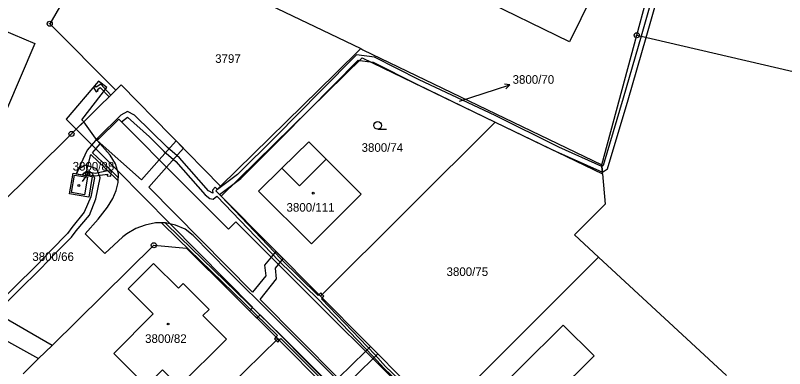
# Model space of a CAD drawing. Extents: x -644096 to -634268, y -1141430 to -1133463.
# Drawn here: x -641055 to -640903, y -1137508.2 to -1137438.3 of the extents above; entities that cross this region are included whole.
import ezdxf

# ---------------------------------------------------------------- set-up
doc = ezdxf.new("R2010")
doc.units = 0
for name, color, linetype in [('_CIVIL_CONSTRUCTION', 7, 'Continuous'), ('B_Hranice _3D', 7, 'Continuous'), ('M_Svah_Nasyp', 7, 'Continuous'), ('M_Svah_Zarez', 7, 'Continuous'), ('svrsek_osa_sjezdy', 7, 'Continuous'), ('svrsek_osa_VRT', 7, 'Continuous'), ('svrsek_popisy_VRT', 7, 'Continuous'), ('terminal_VRT', 7, 'Continuous')]:
    doc.layers.add(name, color=color, linetype=linetype)

msp = doc.modelspace()

# ---------------------------------------------------------------- linework, layer by layer
at = {"layer": '_CIVIL_CONSTRUCTION'}
for centre, radius in [((-641048.25, -1137439.99), 0.5), ((-641048.25, -1137439.99), 0.0303), ((-640932.25, -1137442.28), 0.5), ((-640932.25, -1137442.28), 0.0303), ((-641043.95, -1137461.77), 0.5), ((-641043.95, -1137461.77), 0.0303), ((-641027.68, -1137483.77), 0.5), ((-641027.68, -1137483.77), 0.0303)]:
    msp.add_circle(centre, radius, dxfattribs=at)
at = {"layer": 'B_Hranice _3D'}
for points in [[(-640929.12, -1137434.54), (-640931.4, -1137442.48), (-640934.91, -1137454.73), (-640938.89, -1137468.01), (-640939.14, -1137468.22), (-640939.04, -1137469.36), (-640938.05, -1137468.67), (-640933.95, -1137455.01), (-640930.42, -1137442.7), (-640928.16, -1137434.8)], [(-640971.36, -1137517.78), (-640981.88, -1137507.73), (-640983.95, -1137505.45), (-640994.57, -1137494.36), (-640994.43, -1137494.22), (-640994.06, -1137493.84), (-640994.4, -1137493.5), (-640994.71, -1137493.19), (-640995.09, -1137493.56), (-640995.23, -1137493.7), (-641002.54, -1137486.55), (-641014.38, -1137474.08), (-641014.73, -1137473.74), (-641011.81, -1137471.56), (-641010.49, -1137470.58), (-641002.79, -1137462.9), (-640997.12, -1137457.16), (-640987.28, -1137447.21), (-640987, -1137447.25), (-640984.96, -1137447.5), (-640984.36, -1137447.58), (-640975.71, -1137451.96), (-640960.21, -1137459.43), (-640948.87, -1137464.9), (-640939.04, -1137469.36), (-640939.14, -1137468.22), (-640947.65, -1137464.36), (-640960.23, -1137458.12), (-640975.27, -1137451.06), (-640984.06, -1137446.62), (-640987.64, -1137446.15), (-640994.74, -1137453.33), (-641003.49, -1137462.2), (-641011.15, -1137469.82), (-641015.13, -1137472.73), (-641015.59, -1137472.29), (-641016.09, -1137472.9), (-641016.04, -1137473.47), (-641016.88, -1137473), (-641022.61, -1137466.53), (-641025.01, -1137464.44), (-641031.48, -1137458.04), (-641032.89, -1137457.34), (-641034.22, -1137458.04), (-641038.76, -1137462.54), (-641040.83, -1137465.01), (-641043.03, -1137469.65), (-641041.21, -1137469.96), (-641040.14, -1137465.87), (-641037.2, -1137468.63), (-641034.73, -1137471.03), (-641034.71, -1137470.36), (-641036.86, -1137468.27), (-641039.81, -1137465.5), (-641038.27, -1137463.76), (-641038.9, -1137463.07), (-641038.37, -1137462.55), (-641034.63, -1137458.85), (-641034.07, -1137459.41), (-641032.87, -1137458.46), (-641028.54, -1137462.35), (-641025.69, -1137465.18), (-641023.31, -1137467.25), (-641017.52, -1137473.8), (-641016.62, -1137474.56), (-641015.96, -1137474.65)], [(-641041.53, -1137459.39), (-641043.01, -1137460.85), (-641034.88, -1137468.99), (-641024.46, -1137479.56), (-641008.09, -1137496.08), (-641008.76, -1137496.76), (-641007.32, -1137498.2), (-641006.65, -1137497.52), (-640993.63, -1137510.63)], [(-640989.81, -1137511.52), (-640984.42, -1137506.2), (-640983.45, -1137505.24), (-640984.89, -1137503.79), (-640985.86, -1137504.76), (-640991.25, -1137510.08), (-641006.7, -1137494.52), (-641003.43, -1137490.4), (-641003.67, -1137488.32), (-641003.04, -1137487.57), (-641002.13, -1137486.45), (-641003.57, -1137485), (-641004.49, -1137486.12), (-641005.79, -1137487.7), (-641005.55, -1137489.8), (-641008.16, -1137493.07), (-641028.65, -1137472.29), (-641025.15, -1137468.34), (-641021.84, -1137464.59), (-641023.27, -1137463.13), (-641026.6, -1137466.89), (-641030.09, -1137470.84), (-641038.9, -1137463.07), (-641041.53, -1137459.39)], [(-641058.97, -1137497.11), (-641050.09, -1137488.44), (-641047.28, -1137485.51), (-641043.96, -1137482.15), (-641043.03, -1137480.9), (-641040.41, -1137477.81), (-641039.11, -1137474.59), (-641038.3, -1137470.45), (-641038.96, -1137468.66), (-641041.11, -1137467.92), (-641042.58, -1137468.76), (-641042.97, -1137469.66), (-641041.7, -1137469.88), (-641041.52, -1137469.55)], [(-641041.52, -1137469.55), (-641040.99, -1137469.13), (-641039.95, -1137469.45), (-641039.43, -1137470.48), (-641040.12, -1137474.22), (-641041.46, -1137477.22), (-641043.86, -1137480.24), (-641044.74, -1137481.44), (-641048.02, -1137484.81), (-641050.81, -1137487.74), (-641059.87, -1137496.59)], [(-641015.96, -1137474.65), (-641015.2, -1137474.08), (-641002.9, -1137486.91), (-640995.27, -1137494.37), (-640984.31, -1137505.79), (-640982.24, -1137508.07), (-640971.72, -1137518.14), (-640957.19, -1137532.85), (-640947.46, -1137542.41), (-640935.44, -1137554.9), (-640918.26, -1137571.8), (-640910.04, -1137580.12), (-640899.5, -1137590.76)], [(-640985.18, -1137519), (-641002.46, -1137501.67), (-641022.53, -1137482.21), (-641025.46, -1137479.36), (-641026.17, -1137479.36), (-641022.87, -1137482.57), (-641003.27, -1137501.59), (-641003.55, -1137501.94), (-641003.2, -1137502.29), (-641002.9, -1137502.59), (-641002.61, -1137502.24), (-640985.54, -1137519.36)]]:
    msp.add_lwpolyline(points, dxfattribs=at)
for points in [[(-641038.61, -1137451.33), (-641045, -1137458.85), (-641043.01, -1137460.85), (-641041.53, -1137459.39), (-641041.94, -1137458.97), (-641037, -1137452.57)], [(-641038.18, -1137451.97), (-641039.07, -1137452.55), (-641039.21, -1137452.34), (-641039.62, -1137452.62), (-641039.07, -1137453.45), (-641038.65, -1137453.18), (-641038.79, -1137452.97), (-641038.26, -1137452.61), (-641036.52, -1137454.44), (-641036.16, -1137454.09)], [(-641036.85, -1137469.7), (-641036.89, -1137470.04), (-641036.19, -1137470.14), (-641036.02, -1137469.19), (-641036.77, -1137469.1), (-641039.25, -1137469.58), (-641040.84, -1137469.29), (-641041.89, -1137469.85), (-641041.09, -1137469.99), (-641040.76, -1137469.81), (-641039.25, -1137470.08)], [(-641003.55, -1137501.94), (-641003.84, -1137502.3), (-641003.51, -1137502.6), (-641003.2, -1137502.29)], [(-641003.2, -1137502.29), (-641003.51, -1137502.6), (-641003.17, -1137502.91), (-641002.9, -1137502.59)]]:
    msp.add_lwpolyline(points, close=True, dxfattribs=at)
at = {"layer": 'M_Svah_Nasyp'}
for p, q in [((-640998.91, -1137472.02), (-640993.61, -1137466.75)), ((-641002.41, -1137468.55), (-640998.91, -1137472.02))]:
    msp.add_line(p, q, dxfattribs=at)
for points in [[(-641043.36, -1137469.91), (-641040.81, -1137470.35), (-641041.4, -1137473.8), (-641043.98, -1137473.35), (-641043.36, -1137469.91)], [(-641022.71, -1137511.69), (-641025.96, -1137508.43), (-641029.12, -1137511.63), (-641035.6, -1137505.16), (-641027.83, -1137497.36), (-641032.77, -1137492.41), (-641027.76, -1137487.37), (-641022.79, -1137492.29), (-641021.87, -1137491.36), (-641016.76, -1137496.45), (-641017.99, -1137497.68), (-641013.35, -1137502.34), (-641022.71, -1137511.69)]]:
    msp.add_lwpolyline(points, dxfattribs=at)
at = {"layer": 'M_Svah_Zarez'}
for centre in [(-641042.5, -1137471.97), (-640996.18, -1137473.49), (-641024.86, -1137499.35)]:
    msp.add_circle(centre, 0.175, dxfattribs=at)
at = {"layer": 'svrsek_osa_sjezdy'}
msp.add_line((-640983.45, -1137460.85), (-640981.7, -1137460.85), dxfattribs=at)
msp.add_circle((-640983.45, -1137460.1), 0.75, dxfattribs=at)
at = {"layer": 'svrsek_popisy_VRT'}
for p, q in [((-640967.3, -1137455.29), (-640960.16, -1137453)), ((-640960.16, -1137453), (-640957.31, -1137452.07)), ((-640957.31, -1137452.07), (-640958.41, -1137451.91)), ((-640957.31, -1137452.07), (-640958.1, -1137452.86)), ((-641041.75, -1137471.2), (-641040.34, -1137469.11)), ((-641040.34, -1137469.11), (-641041.16, -1137469.57)), ((-641040.34, -1137469.11), (-641040.46, -1137470.04))]:
    msp.add_line(p, q, dxfattribs=at)
at = {"layer": 'terminal_VRT'}
for p, q in [((-641037.8, -1137420.35), (-640986.8, -1137444.92)), ((-640932.25, -1137442.28), (-640930.49, -1137435.65)), ((-640939.17, -1137467.87), (-640932.25, -1137442.28)), ((-640994.78, -1137493.87), (-640960.21, -1137459.43)), ((-640960.21, -1137459.43), (-640939.01, -1137469.65)), ((-640994.78, -1137493.87), (-641014.38, -1137474.08)), ((-640971.2, -1137517.53), (-640939.81, -1137486.11)), ((-640939.81, -1137486.11), (-640914.49, -1137509.5)), ((-640971.2, -1137517.53), (-640994.78, -1137493.87)), ((-641047.78, -1137503.56), (-641060.64, -1137496.14)), ((-641032.35, -1137530.8), (-641003.2, -1137502.29)), ((-641003.2, -1137502.29), (-640981.68, -1137523.74)), ((-641050.44, -1137506.18), (-641047.78, -1137503.56)), ((-641053.49, -1137509.18), (-641050.44, -1137506.18))]:
    msp.add_line(p, q, dxfattribs=at)
for points in [[(-640941.06, -1137434.42), (-640945.53, -1137443.57), (-640963.67, -1137434.68), (-640959.2, -1137425.51), (-640941.06, -1137434.42)], [(-641106.08, -1137426.32), (-641105.4, -1137431.59), (-641120.37, -1137462.82), (-641120.29, -1137468.29), (-641078.13, -1137490.78), (-641050.44, -1137506.18)], [(-641043.05, -1137431.02), (-641048.25, -1137439.99), (-641035.2, -1137453.14)], [(-641066.47, -1137466.68), (-641089.46, -1137456.91), (-641087.57, -1137452.52), (-641090.69, -1137451.19), (-641090.54, -1137450.72), (-641091.93, -1137450.08), (-641090.75, -1137447.32), (-641077.48, -1137452.94), (-641073.25, -1137443.11), (-641071.78, -1137443.58), (-641071.27, -1137442.42), (-641069.16, -1137443.33), (-641067.22, -1137438.86), (-641062.76, -1137440.72), (-641062.13, -1137439.26), (-641051.18, -1137443.88), (-641056.79, -1137456.98), (-641061.5, -1137455.03), (-641066.47, -1137466.68)], [(-640932.25, -1137442.28), (-640843.28, -1137462.91), (-640802.13, -1137475.16)], [(-640986.8, -1137444.92), (-640991.8, -1137449.82), (-641014.49, -1137472.08)], [(-640986.8, -1137444.92), (-640986.36, -1137445.13), (-640939.17, -1137467.87)], [(-641014.38, -1137474.08), (-640986.5, -1137446.76), (-640960.21, -1137459.43)], [(-641035.2, -1137453.14), (-641043.95, -1137461.77), (-641066.05, -1137483.59), (-641057.42, -1137492.96), (-641060.64, -1137496.14)], [(-641014.49, -1137472.08), (-641034.12, -1137452.07), (-641035.2, -1137453.14)], [(-640982.84, -1137519), (-641004.05, -1137497.81), (-641012.92, -1137488.96), (-641019.94, -1137481.88), (-641021.52, -1137480.61), (-641023.39, -1137479.79), (-641025.37, -1137479.36), (-641027.37, -1137479.36), (-641029.37, -1137479.79), (-641031.24, -1137480.48), (-641032.99, -1137481.5), (-641033.78, -1137482.11), (-641037.38, -1137485.43), (-641041.25, -1137481.5), (-641038.69, -1137478.65), (-641036.83, -1137476.26), (-641035.77, -1137474.54), (-641035.11, -1137472.95), (-641034.74, -1137471.4), (-641034.69, -1137469.65), (-641035.24, -1137467.7), (-641036.29, -1137465.95), (-641038.9, -1137463.07), (-641034.63, -1137458.85), (-641022.01, -1137471.48), (-641012.9, -1137480.59), (-641011.47, -1137479.14), (-640999.53, -1137491.08), (-640978.31, -1137512.32)], [(-640996.55, -1137483.51), (-641006.98, -1137473.06), (-641002.41, -1137468.55), (-640997.05, -1137463.31), (-640993.61, -1137466.75), (-640986.68, -1137473.69), (-640996.55, -1137483.51)], [(-640939.01, -1137469.65), (-640939.04, -1137469.36), (-640939.17, -1137467.87)], [(-641043.61, -1137469.55), (-641039.85, -1137470.2), (-641040.55, -1137474.26), (-641044.33, -1137473.59), (-641043.61, -1137469.55)], [(-640939.01, -1137469.65), (-640938.47, -1137475.67), (-640944.58, -1137481.7), (-640939.81, -1137486.11)], [(-641014.38, -1137474.08), (-641015.44, -1137473.05), (-641014.49, -1137472.08)], [(-641047.78, -1137503.56), (-641027.68, -1137483.77), (-641021.22, -1137484.37), (-641003.2, -1137502.29)], [(-640940.69, -1137505.66), (-640948.55, -1137513.47), (-640949.18, -1137512.83), (-640953.33, -1137516.94), (-640950.39, -1137519.9), (-640955.38, -1137524.91), (-640963.82, -1137516.47), (-640946.78, -1137499.56), (-640940.69, -1137505.66)]]:
    msp.add_lwpolyline(points, dxfattribs=at)

# ---------------------------------------------------------------- texts
at = {"layer": 'svrsek_osa_VRT'}
for s, p in [('3797', (-641015.56, -1137447.73)), ('3800/70', (-640956.79, -1137451.86)), ('3800/74', (-640986.63, -1137465.31)), ('3800/88', (-641043.73, -1137469.01)), ('3800/111', (-641001.46, -1137477.14)), ('3800/66', (-641051.69, -1137486.88)), ('3800/75', (-640969.84, -1137489.85)), ('3800/82', (-641029.41, -1137503.08))]:
    msp.add_text(s, height=1.7, dxfattribs=at).set_placement(p)

doc.saveas('drawing.dxf')
